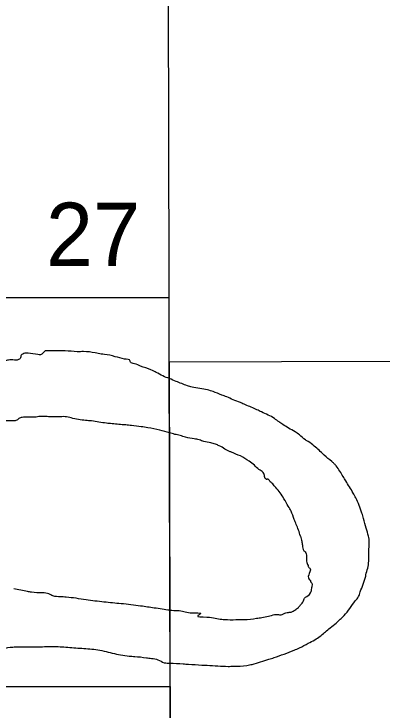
# Model space of a CAD drawing. Extents: x 3297753 to 3335611, y 652252 to 677623.
# Drawn here: x 3323326 to 3324006, y 655201 to 656486 of the extents above; entities that cross this region are included whole.
import ezdxf

# ---------------------------------------------------------------- set-up
doc = ezdxf.new("R2010")
doc.units = 0
doc.layers.add('V-ANNO-NPLT', color=7, linetype='Continuous')

msp = doc.modelspace()

# ---------------------------------------------------------------- linework, layer by layer
at = {"layer": 'V-ANNO-NPLT'}
for points in [[(3323612.0284436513, 656288.9476275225), (3323611.0604436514, 656680.7636275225), (3322365.9754436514, 656678.2296275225), (3322366.5994436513, 656287.6806275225)], [(3322367.124443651, 655959.9956275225), (3323612.8354436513, 655962.5306275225), (3323612.0284436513, 656288.9476275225)], [(3323613.1174436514, 655848.4296275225), (3323612.8354436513, 655962.5306275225), (3322367.124443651, 655959.9956275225), (3322367.3044436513, 655847.1616275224)], [(3322368.272443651, 655241.7716275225), (3323614.610443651, 655244.3086275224), (3323613.1174436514, 655848.4296275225)], [(3323614.9094436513, 655124.6076275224), (3324861.3464436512, 655128.2316275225), (3324858.9444436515, 655846.4496275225), (3323613.1334436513, 655842.8276275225), (3323614.9094436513, 655124.6076275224)], [(3322369.4274436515, 654523.5596275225), (3323616.388443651, 654526.0976275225), (3323614.6134436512, 655244.3106275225), (3322368.2784436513, 655241.7736275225), (3322369.4274436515, 654523.5596275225)]]:
    msp.add_lwpolyline(points, dxfattribs=at)
for points in [[(3323530.183443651, 655848.3446275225), (3323530.130443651, 655848.3606275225), (3323513.271443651, 655853.0306275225), (3323493.604443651, 655857.2286275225), (3323487.516443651, 655857.6916275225), (3323476.2784436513, 655860.0236275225), (3323454.7394436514, 655862.3456275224), (3323443.0354436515, 655862.3336275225), (3323420.561443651, 655863.7166275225), (3323411.198443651, 655863.7066275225), (3323385.448443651, 655864.1496275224), (3323384.9804436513, 655864.1496275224), (3323380.3024436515, 655859.9266275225)], [(3323380.3024436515, 655859.9266275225), (3323375.155443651, 655856.6406275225), (3323370.473443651, 655857.1036275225), (3323352.212443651, 655859.4286275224), (3323346.1254436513, 655859.4226275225), (3323342.8504436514, 655858.0136275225), (3323339.575443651, 655856.1346275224), (3323337.7084436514, 655849.5706275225), (3323334.8694436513, 655848.1466275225)], [(3323334.8694436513, 655848.1466275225), (3323332.093443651, 655846.7536275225), (3323326.9434436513, 655846.7486275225), (3323316.175443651, 655846.7376275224), (3323308.2194436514, 655844.3856275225), (3323294.1824436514, 655835.9346275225), (3323289.0354436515, 655833.1176275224), (3323283.8864436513, 655832.6436275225), (3323275.9274436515, 655832.1676275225), (3323272.6534436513, 655829.3506275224), (3323265.6314436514, 655827.9376275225), (3323257.6774436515, 655823.7116275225), (3323246.4464436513, 655818.0766275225), (3323234.746443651, 655814.7836275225), (3323226.320443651, 655812.4306275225), (3323216.022443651, 655811.4836275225), (3323213.683443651, 655809.6056275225), (3323209.9384436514, 655808.1956275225), (3323205.2624436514, 655803.9736275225), (3323190.2844436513, 655799.2706275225), (3323179.5204436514, 655795.9786275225)], [(3323613.2084436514, 655812.5706275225), (3323601.3244436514, 655817.4996275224), (3323589.144443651, 655824.0486275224), (3323579.3094436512, 655828.7256275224), (3323560.1064436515, 655835.7366275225), (3323548.865443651, 655839.9436275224), (3323541.371443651, 655843.2176275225), (3323540.9014436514, 655845.0906275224), (3323530.183443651, 655848.3446275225)], [(3323744.4914436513, 655768.2706275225), (3323730.9204436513, 655773.5396275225), (3323719.234443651, 655778.8086275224), (3323710.1874436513, 655782.1936275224), (3323693.9784436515, 655788.5906275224), (3323683.8014436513, 655791.5986275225), (3323655.1574436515, 655796.8496275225), (3323646.487443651, 655799.4826275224), (3323625.754443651, 655807.3836275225), (3323613.2084436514, 655812.5706275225)], [(3323845.5324436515, 655714.4296275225), (3323833.467443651, 655721.2076275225), (3323822.5324436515, 655727.9866275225), (3323815.746443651, 655732.5066275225), (3323807.4494436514, 655738.9106275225), (3323783.3214436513, 655750.9586275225), (3323775.027443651, 655755.0986275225), (3323753.916443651, 655764.1316275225), (3323744.4914436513, 655768.2706275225)], [(3323380.3184436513, 655742.7156275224), (3323374.803443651, 655742.7466275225), (3323364.973443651, 655741.3296275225), (3323355.610443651, 655741.3206275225), (3323346.246443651, 655741.3106275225), (3323341.0964436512, 655740.8376275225), (3323335.4804436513, 655738.9566275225), (3323333.610443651, 655737.0796275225), (3323328.462443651, 655734.7316275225), (3323315.8214436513, 655734.7186275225), (3323305.0544436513, 655734.2386275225), (3323295.6914436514, 655733.2926275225), (3323288.2024436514, 655732.3466275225), (3323281.1794436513, 655731.8706275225), (3323272.752443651, 655731.8616275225), (3323265.2644436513, 655729.0426275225), (3323262.9244436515, 655727.6336275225), (3323262.4584436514, 655725.7586275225), (3323259.1824436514, 655724.8186275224), (3323257.3094436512, 655724.8166275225), (3323255.4384436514, 655723.4086275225), (3323246.5464436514, 655720.5876275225), (3323242.800443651, 655721.5206275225), (3323237.183443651, 655719.6396275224), (3323230.166443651, 655714.0086275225)], [(3323613.456443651, 655712.6276275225), (3323595.808443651, 655717.1926275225), (3323573.3304436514, 655721.8566275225), (3323561.1574436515, 655723.7196275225), (3323543.3634436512, 655726.0446275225), (3323532.5944436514, 655726.9716275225), (3323507.311443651, 655729.2886275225), (3323497.010443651, 655730.2166275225), (3323469.3834436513, 655734.4056275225), (3323458.6144436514, 655735.3316275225), (3323431.9234436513, 655739.9916275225), (3323420.6854436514, 655742.3246275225), (3323408.9814436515, 655741.8436275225), (3323400.5544436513, 655741.8346275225), (3323390.254443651, 655742.2936275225), (3323379.485443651, 655742.7506275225)], [(3323668.4444436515, 655699.5376275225), (3323659.022443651, 655701.4136275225), (3323643.1934436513, 655704.4156275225), (3323633.016443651, 655707.4236275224), (3323623.593443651, 655709.6766275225), (3323613.456443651, 655712.6276275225)], [(3323939.075443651, 655623.6116275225), (3323934.1674436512, 655631.9056275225), (3323921.3354436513, 655651.5086275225), (3323917.186443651, 655656.0316275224), (3323913.414443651, 655659.4226275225), (3323899.0834436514, 655671.4796275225), (3323889.6544436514, 655680.5236275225), (3323880.979443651, 655688.0596275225), (3323869.6674436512, 655696.3476275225), (3323864.7644436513, 655699.3606275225), (3323853.451443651, 655708.7796275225), (3323845.5324436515, 655714.4296275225)], [(3323744.5914436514, 655669.8136275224), (3323728.005443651, 655676.5876275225), (3323725.7424436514, 655677.7156275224), (3323715.9404436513, 655682.6096275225), (3323705.3834436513, 655688.6356275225), (3323698.2224436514, 655691.2686275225), (3323689.5524436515, 655693.8996275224), (3323677.1144436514, 655696.5286275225), (3323668.4444436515, 655699.5376275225)], [(3323804.180443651, 655618.1936275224), (3323798.1454436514, 655624.2226275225), (3323794.751443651, 655627.2366275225), (3323793.9974436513, 655626.8596275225), (3323793.2454436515, 655626.4816275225), (3323791.7364436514, 655626.8566275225), (3323789.473443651, 655629.8726275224), (3323788.715443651, 655633.6436275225), (3323787.581443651, 655637.4146275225), (3323780.7924436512, 655643.4436275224), (3323778.530443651, 655644.9506275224), (3323770.232443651, 655652.4866275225), (3323760.4274436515, 655660.3996275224), (3323744.5914436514, 655669.8136275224)], [(3323855.1484436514, 655521.6736275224), (3323851.746443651, 655532.9866275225), (3323847.590443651, 655543.5446275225), (3323843.8134436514, 655552.5946275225), (3323838.1454436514, 655567.6786275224), (3323832.860443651, 655577.1036275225), (3323824.933443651, 655590.6766275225), (3323818.1394436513, 655601.6086275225), (3323809.840443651, 655611.4086275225), (3323804.180443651, 655618.1936275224)], [(3323981.004443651, 655521.8016275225), (3323976.8444436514, 655536.5096275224), (3323971.9274436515, 655554.2346275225), (3323968.9034436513, 655564.4166275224), (3323957.570443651, 655592.3196275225), (3323952.6624436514, 655601.3686275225), (3323939.075443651, 655623.6116275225)], [(3323855.1484436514, 655521.6736275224), (3323857.7964436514, 655512.2456275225), (3323858.933443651, 655505.0786275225), (3323861.5824436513, 655494.8956275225), (3323863.845443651, 655492.6356275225), (3323866.4914436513, 655484.3386275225), (3323867.2564436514, 655473.0226275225), (3323869.9014436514, 655465.8576275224), (3323870.6574436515, 655463.9726275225), (3323872.5424436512, 655462.8416275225), (3323872.925443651, 655455.6756275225), (3323869.9234436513, 655444.7326275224), (3323872.1874436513, 655441.3396275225), (3323873.317443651, 655440.9636275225), (3323874.0744436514, 655438.7006275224), (3323875.584443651, 655435.6856275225), (3323877.093443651, 655433.7996275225), (3323876.7194436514, 655431.9136275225), (3323876.3464436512, 655427.3856275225)], [(3323965.6604436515, 655418.8006275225), (3323975.8044436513, 655447.8586275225), (3323976.9294436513, 655453.1406275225), (3323980.3074436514, 655465.5926275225), (3323981.425443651, 655479.1736275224), (3323981.7824436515, 655498.0366275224), (3323982.522443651, 655510.8626275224), (3323981.004443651, 655521.8016275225)], [(3323807.4524436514, 655377.0926275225), (3323813.092443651, 655377.1496275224), (3323819.6004436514, 655376.6606275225), (3323828.538443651, 655380.1836275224), (3323833.0594436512, 655380.9426275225), (3323839.4644436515, 655382.0806275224), (3323844.7364436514, 655385.1036275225), (3323851.5144436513, 655390.0146275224), (3323855.6544436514, 655394.9226275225), (3323858.6654436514, 655398.3206275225), (3323861.297443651, 655403.9826275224), (3323862.8014436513, 655407.3796275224), (3323866.9434436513, 655410.0246275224), (3323875.223443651, 655419.8406275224), (3323876.3464436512, 655427.3856275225)], [(3323614.2654436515, 655384.8676275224), (3323585.288443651, 655389.0646275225), (3323560.2274436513, 655392.7106275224), (3323524.166443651, 655396.9566275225), (3323492.3844436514, 655399.9836275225), (3323459.3784436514, 655404.2326275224), (3323422.7054436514, 655409.0896275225), (3323411.7044436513, 655409.6906275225), (3323398.257443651, 655411.5126275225), (3323390.919443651, 655415.1756275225), (3323378.695443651, 655416.9986275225), (3323358.5264436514, 655418.2016275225), (3323351.1914436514, 655419.4176275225), (3323326.129443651, 655424.2866275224)], [(3323806.6534436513, 655297.4236275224), (3323843.681443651, 655311.1656275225), (3323853.851443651, 655315.7016275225), (3323869.6684436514, 655324.0166275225), (3323881.720443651, 655330.4426275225), (3323891.510443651, 655336.8656275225), (3323907.700443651, 655350.4626275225), (3323918.6194436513, 655359.1496275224), (3323928.783443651, 655368.2146275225), (3323935.936443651, 655375.0116275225), (3323956.6334436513, 655402.1936275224), (3323962.6544436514, 655410.1216275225), (3323965.6604436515, 655418.8006275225)], [(3323614.2654436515, 655384.8676275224), (3323640.2104436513, 655382.7686275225), (3323651.871443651, 655380.1406275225), (3323670.970443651, 655378.1966275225), (3323665.6504436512, 655374.9716275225), (3323682.2594436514, 655372.3026275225), (3323710.036443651, 655368.3076275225), (3323720.4894436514, 655367.5616275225), (3323741.3464436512, 655367.6986275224), (3323751.325443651, 655367.7656275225), (3323774.3874436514, 655370.0346275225), (3323784.2334436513, 655371.4206275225), (3323807.8934436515, 655377.2006275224)], [(3323138.0714436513, 655255.2336275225), (3323160.0594436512, 655268.1036275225), (3323169.8324436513, 655273.0086275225), (3323184.493443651, 655278.5296275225), (3323194.876443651, 655285.2706275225), (3323215.646443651, 655293.2456275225), (3323240.695443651, 655301.2236275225), (3323273.0774436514, 655309.2106275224), (3323301.797443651, 655313.5236275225), (3323318.9064436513, 655316.5996275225), (3323329.294443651, 655317.2226275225)], [(3323329.294443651, 655317.2226275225), (3323359.240443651, 655317.2526275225), (3323390.4074436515, 655317.8966275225), (3323418.5204436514, 655317.3126275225), (3323447.857443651, 655314.8946275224), (3323477.1944436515, 655312.4776275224), (3323507.7584436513, 655305.7786275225), (3323538.931443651, 655300.3046275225), (3323549.3224436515, 655299.7036275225), (3323570.7144436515, 655297.2776275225), (3323580.4944436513, 655296.0636275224), (3323592.107443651, 655293.6286275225), (3323603.7254436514, 655288.1336275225), (3323609.2254436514, 655287.5276275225), (3323614.5064436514, 655287.5116275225)], [(3323614.5064436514, 655287.5116275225), (3323638.501443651, 655286.0236275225), (3323648.3334436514, 655285.3756275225), (3323673.064443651, 655283.7626275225), (3323683.1314436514, 655283.2966275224), (3323722.0654436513, 655281.3996275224), (3323731.967443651, 655281.5166275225), (3323756.527443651, 655283.1586275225), (3323766.1824436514, 655285.0266275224), (3323797.254443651, 655294.5606275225), (3323806.6534436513, 655297.4236275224)]]:
    msp.add_spline(points, degree=3, dxfattribs=at)

# ---------------------------------------------------------------- texts
msp.add_text('27', height=117, rotation=0.058299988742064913, dxfattribs=at).set_placement((3323385.3294436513, 656020.3556275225))

doc.saveas('drawing.dxf')
